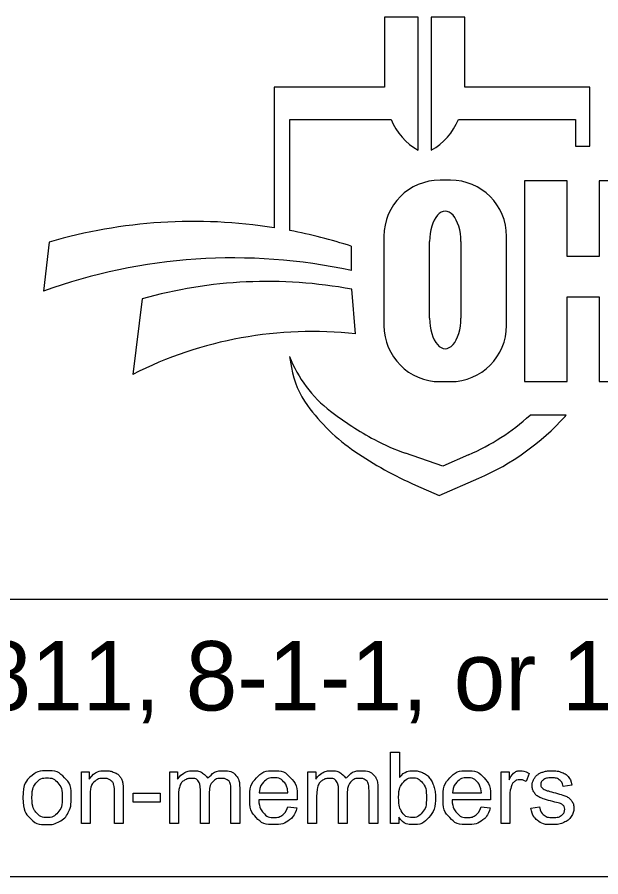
# Model space of a CAD drawing. Extents: x -17 to 88, y -5 to 22.
# Drawn here: x 4.025 to 5.288, y 1.801 to 3.661 of the extents above; entities that cross this region are included whole.
import ezdxf

# ---------------------------------------------------------------- set-up
doc = ezdxf.new("R2010")
doc.units = 0
doc.layers.add('SH_Data', color=7, linetype='Continuous')

msp = doc.modelspace()

# ---------------------------------------------------------------- linework, layer by layer
at = {"layer": 'SH_Data'}
for p, q in [((4.8932, 3.6608), (4.8204, 3.6608)), ((4.8204, 3.6608), (4.8204, 3.5094)), ((4.8932, 3.3728), (4.8932, 3.6608)), ((4.9943, 3.6608), (4.9215, 3.6608)), ((4.9215, 3.6608), (4.9215, 3.3728)), ((4.9943, 3.5094), (4.9943, 3.6608)), ((4.8204, 3.5094), (4.5814, 3.5094)), ((4.5814, 3.5094), (4.5814, 3.2053)), ((5.2649, 3.5094), (4.9943, 3.5094)), ((5.2649, 3.3819), (5.2649, 3.5094)), ((4.6157, 3.1993), (4.6157, 3.4395)), ((4.6157, 3.4395), (4.8345, 3.4395)), ((4.9802, 3.4395), (5.2333, 3.4395)), ((5.2333, 3.4395), (5.2333, 3.3819)), ((5.2333, 3.3819), (5.2649, 3.3819)), ((4.9629, 3.3082), (4.9405, 3.3082)), ((5.2156, 3.3069), (5.1233, 3.3069)), ((5.1233, 3.3069), (5.1233, 2.8724)), ((4.819, 3.1867), (4.819, 2.9939)), ((5.0844, 2.9939), (5.0844, 3.1867)), ((4.095, 3.1742), (4.0822, 3.0681)), ((4.7486, 3.1127), (4.7486, 3.1654)), ((4.918, 3.0094), (4.918, 3.1755)), ((4.9856, 3.1755), (4.9856, 3.0094)), ((4.7577, 2.9759), (4.7493, 3.0722)), ((4.2956, 3.0513), (4.2756, 2.8881)), ((5.2156, 2.8724), (5.2156, 3.0561)), ((4.6148, 2.927), (4.619, 2.9027)), ((4.9405, 2.8724), (4.9629, 2.8724)), ((5.1233, 2.8724), (5.2156, 2.8724)), ((5.2134, 2.7997), (5.1354, 2.7997)), ((5.2112, 2.7972), (5.2134, 2.7997)), ((4.9466, 2.6898), (4.8659, 2.7177)), ((5.0024, 2.714), (4.9466, 2.6898)), ((4.9384, 2.626), (5.0244, 2.6633)), ((4.8877, 2.6483), (4.9384, 2.626)), ((8.0351, 2.4012), (3.2851, 2.4012)), ((8.0351, 1.8012), (3.2851, 1.8012))]:
    msp.add_line(p, q, dxfattribs=at)
for points in [[(5.2156, 3.0561), (5.2848, 3.0561), (5.2848, 2.8724), (5.3771, 2.8724), (5.3771, 3.3069), (5.2848, 3.3069), (5.2848, 3.143), (5.2156, 3.143), (5.2156, 3.3069)], [(4.8511, 1.9166), (4.8336, 1.9166), (4.8336, 2.0706), (4.8525, 2.0706), (4.8525, 2.0157)], [(4.1645, 1.9166), (4.1645, 2.0282), (4.1815, 2.0282), (4.1815, 2.0123)], [(4.3557, 1.9166), (4.3557, 2.0282), (4.3726, 2.0282), (4.3726, 2.0125)], [(4.6545, 1.9166), (4.6545, 2.0282), (4.6714, 2.0282), (4.6714, 2.0125)], [(5.0727, 1.9166), (5.0727, 2.0282), (5.0898, 2.0282), (5.0898, 2.0113)], [(5.1333, 2.0246), (5.1267, 2.0071)], [(4.507, 1.9932), (4.507, 1.9166), (4.4881, 1.9166), (4.4881, 1.9868)], [(4.8058, 1.9932), (4.8058, 1.9166), (4.7869, 1.9166), (4.7869, 1.9868)], [(5.2256, 1.9993), (5.207, 1.9969)], [(4.1834, 1.9775), (4.1834, 1.9166), (4.1645, 1.9166)], [(4.2551, 1.9852), (4.2551, 1.9166), (4.2362, 1.9166), (4.2362, 1.9844)], [(4.2766, 1.9628), (4.2766, 1.9818), (4.3348, 1.9818), (4.3348, 1.9628), (4.2766, 1.9628)], [(4.3746, 1.9744), (4.3746, 1.9166), (4.3557, 1.9166)], [(4.4409, 1.9814), (4.4409, 1.9166), (4.422, 1.9166), (4.422, 1.989)], [(4.5491, 1.983), (4.6114, 1.983)], [(4.6734, 1.9744), (4.6734, 1.9166), (4.6545, 1.9166)], [(4.7397, 1.9814), (4.7397, 1.9166), (4.7208, 1.9166), (4.7208, 1.989)], [(4.9676, 1.983), (5.0299, 1.983)], [(5.0916, 1.975), (5.0916, 1.9166), (5.0727, 1.9166)], [(4.6313, 1.9675), (4.5481, 1.9675)], [(4.6112, 1.9526), (4.6308, 1.9502)], [(5.0497, 1.9675), (4.9665, 1.9675)], [(5.0297, 1.9526), (5.0492, 1.9502)], [(5.1369, 1.9499), (5.1556, 1.9528)], [(4.8511, 1.9306), (4.8511, 1.9166)]]:
    msp.add_lwpolyline(points, dxfattribs=at)
for centre, radius, start, end in [((4.9586, 3.4894), 0.1337, 201.9296, 240.7469), ((4.8561, 3.4894), 0.1337, 299.2531, 338.0704), ((4.9405, 3.1867), 0.1215, 90, 180), ((4.9629, 3.1867), 0.1215, 0, 90), ((4.4074, 2.1067), 1.1123, 81.0007, 106.3144), ((4.4074, 2.1067), 1.1123, 72.1402, 79.2074), ((4.4931, 1.9287), 1.2113, 77.8238, 109.8274), ((4.5671, 2.0948), 0.9943, 79.44, 105.8467), ((4.9405, 2.9939), 0.1215, 180, 270), ((4.9629, 2.9939), 0.1215, 270, 0), ((4.6649, 2.1176), 0.8633, 83.8248, 116.8021), ((4.8693, 3.025), 0.2727, 201.0457, 232.5314), ((4.8109, 2.9354), 0.1947, 189.6817, 216.0884), ((4.9924, 3.0678), 0.4193, 216.0884, 235.7167), ((5.1308, 3.3661), 0.7025, 232.5314, 241.794), ((4.8076, 3.1628), 0.4892, 293.4582, 312.0712), ((4.8076, 3.1628), 0.5445, 293.4582, 317.8286), ((5.0151, 3.1504), 0.4578, 241.794, 250.9821), ((5.2185, 3.3995), 0.8207, 235.7167, 246.2325)]:
    msp.add_arc(centre, radius, start, end, dxfattribs=at)
for centre, start_param, end_param in [((4.9518, 3.1755), 4.712389, 7.853982), ((4.9518, 3.0094), 1.570796, 4.712389)]:
    msp.add_ellipse(centre, major_axis=(0, 0.0657), ratio=0.514403, start_param=start_param, end_param=end_param, dxfattribs=at)
for points in [[(4.0378, 1.9724), (4.0378, 2.0034), (4.055, 2.0183), (4.0694, 2.0307), (4.0901, 2.0307), (4.1131, 2.0307), (4.1277, 2.0156), (4.1423, 2.0005), (4.1423, 1.974), (4.1423, 1.9524), (4.1358, 1.9401), (4.1294, 1.9278), (4.117, 1.9209), (4.1047, 1.9141), (4.0901, 1.9141), (4.0667, 1.9141), (4.0523, 1.9291), (4.0378, 1.9441), (4.0378, 1.9724)], [(4.1815, 2.0123), (4.1938, 2.0307), (4.217, 2.0307), (4.2271, 2.0307), (4.2355, 2.027), (4.244, 2.0234), (4.2482, 2.0175), (4.2524, 2.0117), (4.254, 2.0036), (4.2551, 1.9983), (4.2551, 1.9852)], [(4.3726, 2.0125), (4.3778, 2.0207), (4.3865, 2.0257), (4.3953, 2.0307), (4.4064, 2.0307), (4.4188, 2.0307), (4.4267, 2.0255), (4.4347, 2.0204), (4.4379, 2.0111), (4.4512, 2.0307), (4.4724, 2.0307), (4.4891, 2.0307), (4.498, 2.0215), (4.507, 2.0123), (4.507, 1.9932)], [(4.6308, 1.9502), (4.6261, 1.933), (4.6136, 1.9236), (4.6012, 1.9141), (4.5817, 1.9141), (4.5572, 1.9141), (4.5429, 1.9292), (4.5286, 1.9443), (4.5286, 1.9714), (4.5286, 1.9996), (4.5431, 2.0151), (4.5576, 2.0307), (4.5807, 2.0307), (4.603, 2.0307), (4.6172, 2.0154), (4.6314, 2.0002), (4.6314, 1.9726), (4.6314, 1.9709), (4.6313, 1.9675)], [(4.6714, 2.0125), (4.6767, 2.0207), (4.6854, 2.0257), (4.6941, 2.0307), (4.7052, 2.0307), (4.7176, 2.0307), (4.7256, 2.0255), (4.7335, 2.0204), (4.7368, 2.0111), (4.75, 2.0307), (4.7713, 2.0307), (4.7879, 2.0307), (4.7969, 2.0215), (4.8058, 2.0123), (4.8058, 1.9932)], [(4.8525, 2.0157), (4.8645, 2.0307), (4.8831, 2.0307), (4.8934, 2.0307), (4.9026, 2.0265), (4.9118, 2.0224), (4.9177, 2.0149), (4.9236, 2.0074), (4.927, 1.9968), (4.9304, 1.9861), (4.9304, 1.9741), (4.9304, 1.9454), (4.9162, 1.9298), (4.902, 1.9141), (4.8821, 1.9141), (4.8624, 1.9141), (4.8511, 1.9306)], [(5.0492, 1.9502), (5.0446, 1.933), (5.0321, 1.9236), (5.0196, 1.9141), (5.0002, 1.9141), (4.9757, 1.9141), (4.9614, 1.9292), (4.947, 1.9443), (4.947, 1.9714), (4.947, 1.9996), (4.9615, 2.0151), (4.976, 2.0307), (4.9991, 2.0307), (5.0215, 2.0307), (5.0357, 2.0154), (5.0499, 2.0002), (5.0499, 1.9726), (5.0499, 1.9709), (5.0497, 1.9675)], [(5.0898, 2.0113), (5.0963, 2.0231), (5.1018, 2.0269), (5.1073, 2.0307), (5.1139, 2.0307), (5.1234, 2.0307), (5.1333, 2.0246)], [(5.1556, 1.9528), (5.1572, 1.9416), (5.1644, 1.9356), (5.1716, 1.9296), (5.1846, 1.9296), (5.1977, 1.9296), (5.204, 1.9349), (5.2103, 1.9402), (5.2103, 1.9474), (5.2103, 1.9538), (5.2047, 1.9575), (5.2008, 1.96), (5.1854, 1.9639), (5.1645, 1.9692), (5.1565, 1.973), (5.1484, 1.9768), (5.1443, 1.9836), (5.1401, 1.9904), (5.1401, 1.9986), (5.1401, 2.006), (5.1435, 2.0124), (5.147, 2.0187), (5.1528, 2.0229), (5.1573, 2.0262), (5.1649, 2.0284), (5.1725, 2.0307), (5.1813, 2.0307), (5.1944, 2.0307), (5.2044, 2.0269), (5.2143, 2.0231), (5.219, 2.0166), (5.2238, 2.0102), (5.2256, 1.9993)], [(4.0573, 1.9724), (4.0573, 1.9509), (4.0666, 1.9403), (4.076, 1.9296), (4.0901, 1.9296), (4.1041, 1.9296), (4.1135, 1.9403), (4.1228, 1.9511), (4.1228, 1.973), (4.1228, 1.9937), (4.1134, 2.0044), (4.104, 2.0151), (4.0901, 2.0151), (4.076, 2.0151), (4.0666, 2.0044), (4.0573, 1.9938), (4.0573, 1.9724)], [(4.2362, 1.9844), (4.2362, 1.996), (4.234, 2.0017), (4.2318, 2.0074), (4.2262, 2.0108), (4.2205, 2.0142), (4.213, 2.0142), (4.2009, 2.0142), (4.1921, 2.0066), (4.1834, 1.9989), (4.1834, 1.9775)], [(4.422, 1.989), (4.422, 2.0016), (4.4174, 2.0079), (4.4127, 2.0142), (4.4022, 2.0142), (4.3942, 2.0142), (4.3874, 2.01), (4.3807, 2.0058), (4.3776, 1.9978), (4.3746, 1.9897), (4.3746, 1.9744)], [(4.4881, 1.9868), (4.4881, 1.9982), (4.4862, 2.0032), (4.4844, 2.0081), (4.4795, 2.0112), (4.4747, 2.0142), (4.4682, 2.0142), (4.4564, 2.0142), (4.4487, 2.0064), (4.4409, 1.9986), (4.4409, 1.9814)], [(4.6114, 1.983), (4.6102, 1.9971), (4.6043, 2.0042), (4.5953, 2.0152), (4.5809, 2.0152), (4.5678, 2.0152), (4.5589, 2.0064), (4.5501, 1.9977), (4.5491, 1.983)], [(4.7208, 1.989), (4.7208, 2.0016), (4.7162, 2.0079), (4.7116, 2.0142), (4.7011, 2.0142), (4.6931, 2.0142), (4.6863, 2.01), (4.6795, 2.0058), (4.6764, 1.9978), (4.6734, 1.9897), (4.6734, 1.9744)], [(4.7869, 1.9868), (4.7869, 1.9982), (4.7851, 2.0032), (4.7832, 2.0081), (4.7784, 2.0112), (4.7736, 2.0142), (4.767, 2.0142), (4.7553, 2.0142), (4.7475, 2.0064), (4.7397, 1.9986), (4.7397, 1.9814)], [(4.8509, 1.9732), (4.8509, 1.9532), (4.8563, 1.9442), (4.8653, 1.9296), (4.8805, 1.9296), (4.8928, 1.9296), (4.9019, 1.9404), (4.9109, 1.9512), (4.9109, 1.9725), (4.9109, 1.9944), (4.9022, 2.0048), (4.8936, 2.0152), (4.8813, 2.0152), (4.8689, 2.0152), (4.8599, 2.0044), (4.8509, 1.9936), (4.8509, 1.9732)], [(5.0299, 1.983), (5.0286, 1.9971), (5.0228, 2.0042), (5.0137, 2.0152), (4.9993, 2.0152), (4.9863, 2.0152), (4.9774, 2.0064), (4.9685, 1.9977), (4.9676, 1.983)], [(5.1267, 2.0071), (5.1198, 2.0112), (5.1129, 2.0112), (5.1067, 2.0112), (5.1018, 2.0075), (5.0969, 2.0037), (5.0948, 1.9971), (5.0916, 1.987), (5.0916, 1.975)], [(5.207, 1.9969), (5.2058, 2.0055), (5.1997, 2.0103), (5.1937, 2.0152), (5.1826, 2.0152), (5.1696, 2.0152), (5.164, 2.0109), (5.1584, 2.0065), (5.1584, 2.0008), (5.1584, 1.9971), (5.1607, 1.9941), (5.1631, 1.9911), (5.168, 1.9891), (5.1708, 1.988), (5.1847, 1.9842), (5.2048, 1.9789), (5.2128, 1.9755), (5.2207, 1.9721), (5.2253, 1.9656), (5.2298, 1.959), (5.2298, 1.9494), (5.2298, 1.9399), (5.2243, 1.9316), (5.2187, 1.9232), (5.2083, 1.9187), (5.1979, 1.9141), (5.1847, 1.9141), (5.1629, 1.9141), (5.1515, 1.9231), (5.1401, 1.9322), (5.1369, 1.9499)], [(4.5481, 1.9675), (4.5491, 1.9491), (4.5585, 1.9394), (4.5678, 1.9296), (4.5818, 1.9296), (4.5922, 1.9296), (4.5996, 1.9351), (4.6069, 1.9406), (4.6112, 1.9526)], [(4.9665, 1.9675), (4.9676, 1.9491), (4.9769, 1.9394), (4.9863, 1.9296), (5.0003, 1.9296), (5.0107, 1.9296), (5.018, 1.9351), (5.0254, 1.9406), (5.0297, 1.9526)]]:
    msp.add_open_spline(points, degree=3, dxfattribs=at)

# ---------------------------------------------------------------- texts
msp.add_text('OHIO811, 8-1-1, or 1-800-362-2764', height=0.15, dxfattribs=at).set_placement((3.4315, 2.161))

doc.saveas('drawing.dxf')
